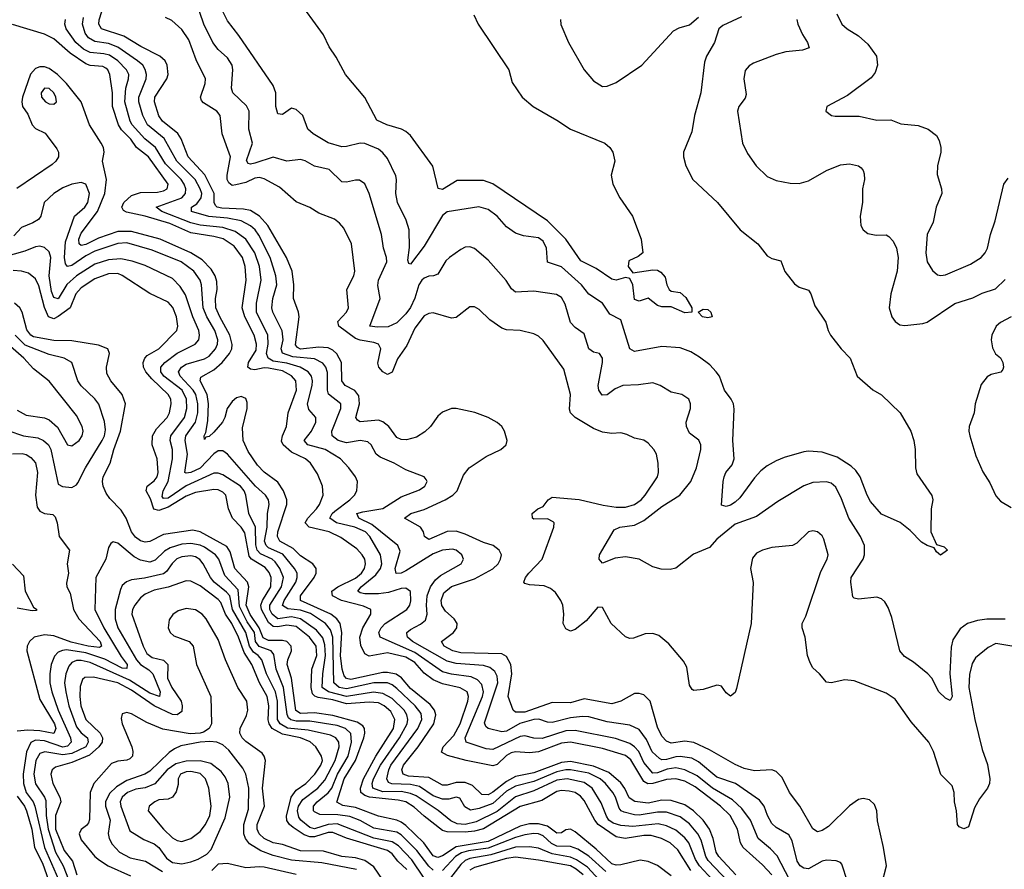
# Model space of a CAD drawing. Header units: inches. Extents: x 884549 to 1028252, y 526810 to 653624.
# Tile 514 of 656: x 951241 to 955547, y 600335 to 604049. Entities that reach past the tile are written whole.
import ezdxf

# ---------------------------------------------------------------- set-up
doc = ezdxf.new("R2010")
doc.units = ezdxf.units.IN
doc.header["$MEASUREMENT"] = 0
doc.layers.add('A9650', color=7, linetype='Continuous')

msp = doc.modelspace()

# ---------------------------------------------------------------- linework, layer by layer
at = {"layer": 'A9650', "color": 5}
for points, elevation in [([(953226.7, 604070), (953246.7, 604030), (953381, 603830), (953395.3, 603775.3), (953438, 603710), (953486.4, 603670), (953590.7, 603610.7), (953650, 603571.3), (953799.5, 603510), (953822.3, 603490), (953834.6, 603470), (953844, 603430), (953828, 603370), (953834.9, 603330), (953865.3, 603270), (953921.3, 603190), (953958.9, 603090), (953966, 603030), (953945.8, 603014.2), (953905.4, 602994.6), (953902.4, 602970), (953922.7, 602942.7), (954010, 602955.5), (954030, 602954), (954045.1, 602945.1), (954064.1, 602924.1), (954070.8, 602890), (954080.7, 602870), (954090, 602862), (954130, 602856.4), (954154.7, 602834.7), (954180.4, 602790), (954181, 602770), (954150, 602767.4), (954090, 602793.6), (954050, 602794.3), (954030, 602799.7), (953990, 602832), (953950, 602818), (953930, 602826.2), (953922.6, 602890), (953910, 602918), (953890, 602921.8), (953850, 602910.5), (953830, 602914.1), (953761.6, 602961.6), (953694.6, 602994.6), (953630.2, 603090.2), (953550, 603169.2), (953310, 603332.1), (953270, 603346.3), (953154.4, 603345.6), (953090, 603307.2), (953071.1, 603311.1), (953048.5, 603408.5), (952950, 603543), (952930, 603561), (952910.7, 603570.7), (952846.6, 603590), (952803.6, 603610), (952750, 603709.3), (952666, 603810), (952624.8, 603884.8), (952594, 603930), (952570, 603982.7), (952449.6, 604150)], 2120), ([(955010, 600266), (955031.6, 600350), (955019.3, 600430), (954992.8, 600547.2), (954989.8, 600590), (954978.7, 600618.7), (954958, 600638), (954930, 600644.8), (954910, 600640.5), (954870, 600612), (954777.6, 600522.4), (954750, 600504.1), (954730, 600498.7), (954710, 600511.3), (954652.7, 600610), (954606.9, 600670), (954575.9, 600735.9), (954550, 600762.5), (954530, 600769.8), (954455, 600765), (954410, 600776), (954370, 600792.8), (954257.6, 600857.6), (954190, 600889.3), (954150, 600894.2), (954090, 600886.1), (954070, 600895.3), (954050, 600917.3), (954030, 600955.8), (953997.8, 601070), (953970, 601097), (953950, 601103.7), (953930, 601102.9), (953870, 601069.9), (953830, 601058.5), (953710, 601079.9), (953650, 601062.9), (953570, 601064.6), (953450, 601022.1), (953410, 601021.9), (953399.5, 601030), (953378.1, 601090), (953393.8, 601190), (953388.7, 601230), (953370, 601265), (953350, 601276.4), (953170, 601281.4), (953134.8, 601290), (953097.4, 601310), (953085.7, 601330), (953139, 601370), (953152.8, 601390), (953153.7, 601410), (953141.2, 601430), (953102.9, 601462.9), (953087.4, 601487.4), (953084.2, 601510), (953096.2, 601543.8), (953130, 601571.4), (953230, 601605.1), (953310, 601648), (953333.1, 601670), (953344.6, 601690), (953347.7, 601710), (953338.2, 601730), (953311.8, 601750), (953270, 601763), (953190, 601800.2), (953150, 601813.1), (953110, 601811.4), (953030, 601776.1), (953011.6, 601790), (953007.7, 601810), (952993.6, 601830), (952924.5, 601870), (952951.1, 601890), (953010, 601907.7), (953102.3, 601950), (953134.8, 601970), (953153.8, 601990), (953182.3, 602057.7), (953206.4, 602090), (953280.5, 602139.5), (953345.6, 602170), (953368.2, 602190), (953372.4, 602210), (953361.5, 602250), (953349.7, 602270), (953330, 602288.5), (953290, 602309.8), (953232.1, 602332.1), (953150, 602349.8), (953130, 602348.7), (953090, 602333.7), (953070, 602316.3), (953037.6, 602270), (953012.9, 602247.1), (952976.3, 602223.7), (952933, 602213), (952910, 602213.4), (952890, 602222.8), (952854.9, 602270), (952830, 602291.7), (952810, 602298.3), (952730.5, 602290.5), (952718.6, 602298.6), (952711.9, 602310), (952726.9, 602370), (952725.1, 602405.1), (952707.5, 602427.5), (952664.3, 602450), (952650.7, 602470), (952648.8, 602550), (952627.9, 602587.9), (952610, 602604.8), (952590, 602614.3), (952550, 602618), (952470, 602609.3), (952456, 602616), (952448, 602628), (952462.8, 602750), (952461.1, 602770), (952438.6, 602830), (952440.7, 602890), (952433, 602950), (952407.4, 603010), (952326.2, 603150), (952290.6, 603190.6), (952250, 603214.9), (952220.7, 603220.7), (952125.9, 603225.9), (952105.2, 603230), (952097.1, 603237.1), (952091.4, 603250), (952092, 603290), (952051.5, 603371.5), (951978.2, 603450), (951947.7, 603527.7), (951932.4, 603552.4), (951865.5, 603605.5), (951850, 603628.4), (951831.3, 603690), (951832.8, 603710), (951884.4, 603790), (951890.9, 603809.1), (951886.7, 603850), (951876.9, 603870), (951854.5, 603890), (951771.4, 603931.4), (951697.2, 603977.2), (951599.2, 604010), (951587.6, 604030), (951588.7, 604048.7), (951614, 604126)], 2220), ([(955551, 601429), (955470, 601428.5), (955430, 601422.6), (955386, 601410), (955353.9, 601386.1), (955322.3, 601337.7), (955314.1, 601305.9), (955309.4, 601189.4), (955319.5, 601090), (955310, 601072.3), (955290, 601082.9), (955260.7, 601110), (955229.8, 601169.8), (955212, 601190), (955150, 601240.9), (955110, 601265.1), (955090, 601289.4), (955055.3, 601435.3), (955039.5, 601479.5), (955024.4, 601504.4), (955010, 601517.4), (954990, 601524.6), (954910, 601515.4), (954890, 601519.5), (954885.2, 601525.2), (954875.4, 601590), (954877.7, 601610), (954929.2, 601690), (954935.9, 601710), (954935.6, 601750), (954918.4, 601790), (954866.6, 601870), (954834.8, 601954.8), (954810, 602005.6), (954790, 602022.6), (954768.9, 602028.9), (954710, 602026.2), (954670, 602010.7), (954556.7, 601943.3), (954462.9, 601877.1), (954370, 601843.2), (954290, 601778), (954257.8, 601742.2), (954187.7, 601712.3), (954110, 601651.9), (954085.2, 601645.2), (954047.1, 601647.1), (954010, 601656.9), (953950, 601691), (953890, 601701), (953845.3, 601694.7), (953790, 601673.6), (953775.1, 601690), (953776.9, 601710), (953841, 601819), (953865.2, 601830), (953930, 601839.9), (953970, 601860.3), (954050, 601920.9), (954128.3, 601970), (954176.7, 602030), (954201.3, 602090), (954220.3, 602170), (954219.2, 602190), (954210.8, 602210.8), (954170, 602241.3), (954156.8, 602270), (954155.8, 602290), (954174.3, 602350), (954174.5, 602370), (954166.9, 602390), (954137, 602410), (954090, 602420.9), (954042.4, 602450), (954010, 602461.1), (953947.8, 602452.2), (953879.1, 602450), (953844.6, 602435.4), (953810, 602409.8), (953788.3, 602408.3), (953773.3, 602430), (953770.6, 602450.6), (953790.4, 602550), (953789.8, 602570), (953776.2, 602590), (953750, 602595.8), (953730, 602609.7), (953710, 602675.4), (953670, 602704.1), (953650, 602726), (953626.2, 602806.2), (953610, 602835.1), (953588.4, 602848.4), (953490, 602862.4), (953410, 602858.2), (953392, 602872), (953368.4, 602908.4), (953290, 602997.2), (953230, 603048.6), (953210, 603056.1), (953190, 603054), (953170, 603045.1), (953121.1, 603010), (953105.5, 602994.5), (953070, 602936.8), (953050.8, 602929.2), (953030, 602927.8), (953010, 602919.9), (952999.8, 602910), (952986.7, 602890), (952968.7, 602831.3), (952950, 602791.5), (952930, 602763.4), (952890, 602724.4), (952853, 602707), (952805.6, 602705.6), (952772.7, 602710), (952817.8, 602830), (952807, 602887), (952809.9, 602910), (952846.7, 602990), (952845.8, 603010), (952831.7, 603050), (952824.2, 603110), (952769.8, 603290), (952751.2, 603331.2), (952727.6, 603347.6), (952710, 603347.9), (952670, 603338.5), (952650, 603340.3), (952594.5, 603394.5), (952530, 603408.4), (952490, 603432.5), (952470, 603437.3), (952410, 603431.2), (952350, 603448.8), (952270, 603422), (952250, 603416.9), (952240.1, 603420.1), (952233.3, 603433.3), (952259, 603510), (952243.9, 603570), (952244.3, 603650), (952233.1, 603673.1), (952173.8, 603730), (952168.3, 603750), (952173.6, 603830), (952169.8, 603850), (952150, 603882.3), (952110, 603918.7), (952086.1, 603950), (952047.1, 604030), (952012.1, 604132.1)], 2160), ([(954398.4, 604061.6), (954316.4, 604023.6), (954299.3, 604010), (954279.7, 603950), (954244.5, 603890), (954235.8, 603864.2), (954219.3, 603730), (954191.6, 603630), (954180.9, 603559.1), (954144.5, 603470), (954143.5, 603450), (954154.3, 603410), (954184.2, 603350), (954293.4, 603250), (954391.3, 603130), (954468.6, 603068.6), (954510, 603016.5), (954530, 603004.9), (954570, 602994.8), (954587.6, 602947.6), (954630, 602893.7), (954650, 602879.5), (954690, 602867.3), (954701.6, 602850), (954718.8, 602798.8), (954766.4, 602726.4), (954776, 602690), (954787.3, 602670), (954834, 602610), (954872.7, 602570), (954902.8, 602490), (954971.6, 602431.6), (955010, 602408.7), (955090.9, 602330.9), (955137.7, 602250), (955151.6, 602210), (955156.9, 602170), (955158, 602090), (955164, 602064), (955230.6, 601969.4), (955234, 601950), (955226.8, 601910), (955225.7, 601810), (955250, 601754.8), (955284.5, 601744.5), (955298.8, 601730), (955268.3, 601708.3), (955250, 601722.7), (955239.7, 601739.7), (955209.8, 601749.8), (955184.9, 601764.9), (955135.5, 601815.5), (955091.4, 601851.4), (955010, 601887.3), (954962.2, 601942.2), (954947, 601970), (954916.7, 602050), (954898.2, 602078.2), (954877.8, 602097.8), (954816.2, 602136.2), (954750, 602158.1), (954690, 602162.7), (954670, 602160.2), (954584.7, 602135.3), (954550, 602120.4), (954510, 602098.7), (954482.5, 602077.5), (954454, 602046), (954390, 601959), (954370, 601940.2), (954350, 601926.9), (954330, 601920.8), (954310, 601927), (954317.4, 602030), (954322.6, 602050), (954329.9, 602070), (954356.3, 602103.7), (954365.4, 602130), (954360.2, 602210), (954366.1, 602346.1), (954362.2, 602370), (954352.8, 602390), (954323.7, 602430), (954301.2, 602490), (954287.1, 602510), (954259.7, 602539.7), (954214.5, 602574.5), (954176.6, 602596.6), (954130, 602614.1), (954050, 602620.2), (953930, 602598.8), (953910, 602609.7), (953870, 602736.9), (953822.2, 602762.2), (953789.9, 602809.9), (953730, 602849.8), (953698.4, 602890), (953610, 602969.2), (953550, 602989.8), (953545.7, 603050), (953530, 603081.4), (953510, 603095.7), (953444.6, 603104.6), (953410, 603116), (953370, 603143.5), (953329.9, 603189.9), (953290, 603219.8), (953248.7, 603231.3), (953110, 603209.8), (953090, 603193.1), (953010, 603059.3), (952950, 602981.1), (952943.3, 602983.3), (952938.3, 602998.3), (952946.2, 603053.8), (952944, 603130), (952932.1, 603172.1), (952894, 603250), (952885.8, 603290), (952889.4, 603350), (952885.9, 603365.9), (952850, 603442), (952830, 603467.2), (952810, 603483.2), (952750, 603507.7), (952730, 603509.3), (952670, 603494.3), (952650, 603494), (952590, 603510.6), (952524.7, 603550), (952502, 603570), (952478.9, 603630), (952450, 603657), (952430, 603662.2), (952390, 603634.5), (952370, 603638), (952361.1, 603670), (952361.6, 603730), (952350, 603761.5), (952200.2, 603980.2), (952150, 604044.5), (952130, 604085.6)], 2140), ([(953606.5, 604050), (953608.1, 604028.1), (953641.5, 603950), (953709.2, 603830), (953750, 603782.2), (953790, 603757.6), (953810, 603758), (953850, 603774.3), (953962.4, 603850), (954100, 604000), (954125.7, 604014.3), (954170, 604027.2), (954210, 604059.7)], 2140), ([(954815.1, 604075.1), (954836.3, 604030), (954859.1, 604010), (954910, 603979.1), (954950, 603942.8), (954988.5, 603890), (954993, 603850), (954982.3, 603817.7), (954965.4, 603794.6), (954861.6, 603718.4), (954771.3, 603670), (954766, 603650), (954790.6, 603630.6), (954807, 603627), (954912.5, 603627.5), (954990, 603610.2), (955050, 603611.2), (955094.2, 603594.2), (955170, 603586.5), (955214, 603570), (955250, 603542.6), (955261.4, 603521.4), (955269.4, 603490), (955269.5, 603470), (955254.7, 603410), (955253, 603373), (955272.4, 603310), (955274.3, 603290), (955248.6, 603230), (955236.1, 603163.9), (955210.1, 603109.9), (955203.8, 603030), (955210.2, 602990), (955233.1, 602953.1), (955254.4, 602934.4), (955270, 602930.2), (955290, 602933.4), (955399.8, 602980.2), (955446.2, 603010), (955462.9, 603030), (955472.9, 603050), (955486.4, 603110), (955506.3, 603170), (955544.9, 603330), (955563.3, 603356.7)], 2180), ([(954529.9, 600310), (954490, 600354.4), (954404.7, 600430), (954392.7, 600450), (954379.9, 600510), (954347.7, 600570), (954306, 600610), (954195.7, 600695.7), (954150, 600719.4), (954110, 600729.5), (954070, 600727.3), (954010, 600710.3), (953988.6, 600708.6), (953970, 600717.9), (953913.1, 600813.1), (953890, 600831.5), (953790, 600862.5), (953650, 600890.4), (953610, 600885.6), (953510, 600848), (953470, 600843.9), (953410, 600848.6), (953390, 600844.4), (953370, 600831.9), (953330, 600792.5), (953310, 600786.5), (953194, 600810), (953112.5, 600832.5), (953086.6, 600846.6), (953093.3, 600870), (953139.8, 600920.2), (953167.4, 600970), (953200.5, 601070), (953204.3, 601090), (953197.8, 601110), (953168.1, 601128.1), (953090, 601145.3), (953050, 601162.7), (953010, 601192.6), (952970, 601238.4), (952930, 601261.8), (952850, 601281.6), (952770, 601266.4), (952750, 601276.5), (952733.4, 601313.4), (952729.5, 601350), (952741.8, 601390), (952776.6, 601450), (952777, 601470), (952744.5, 601484.5), (952648.7, 601510), (952609, 601530), (952606.2, 601550), (952632.5, 601570), (952710, 601607.1), (952736.3, 601630), (952749.1, 601650), (952753.5, 601670), (952750.7, 601690), (952739.5, 601710), (952715.9, 601735.9), (952645.1, 601785.1), (952594.6, 601810), (952507, 601830), (952489.4, 601849.4), (952500.8, 601870), (952539.7, 601910), (952552.9, 601930), (952568.3, 601970), (952566, 602010), (952543.4, 602063.4), (952513.7, 602110), (952490.6, 602130), (952430, 602158.8), (952394.1, 602190), (952386.3, 602206.3), (952389.9, 602230), (952408.5, 602270), (952416, 602330), (952451.3, 602430), (952448.7, 602470), (952430, 602492.6), (952390, 602514.6), (952330, 602526.2), (952310, 602526.6), (952270, 602517.9), (952250, 602520.6), (952239.5, 602530), (952242.1, 602550), (952275.2, 602604.8), (952277.1, 602630), (952266, 602670), (952225.7, 602750), (952214.7, 602790), (952232.2, 602910), (952227.9, 602970), (952215.4, 603010), (952179.8, 603059.8), (952130.7, 603090.7), (952090, 603101.9), (951990, 603117.3), (951897.5, 603157.5), (951790, 603190.2), (951708.2, 603208.2), (951695.7, 603215.7), (951688.7, 603230), (951697.2, 603250), (951730, 603280.9), (951770, 603293.5), (951844.2, 603295.8), (951870, 603301.7), (951886, 603310), (951890.8, 603330), (951804.3, 603450), (951752.9, 603490), (951726.8, 603526.8), (951687, 603567), (951673, 603590), (951647.5, 603670), (951646.7, 603730), (951635.4, 603810), (951626.5, 603830), (951617.7, 603837.7), (951605.1, 603845.1), (951550, 603848.8), (951530, 603856), (951462.3, 603902.3), (951390, 603965.6), (951350, 603985.6), (951210, 604028.7)], 2280), ([(954607.2, 600290), (954553.4, 600393.4), (954524.8, 600424.8), (954469.9, 600469.9), (954436.7, 600550), (954399.8, 600599.8), (954358.2, 600638.2), (954271.6, 600690), (954203.7, 600743.7), (954150, 600770.2), (954110, 600778.8), (954072, 600772), (954030, 600756), (954010, 600755.4), (953970, 600802.2), (953948.3, 600850), (953930.5, 600870.5), (953910, 600884.8), (953846.4, 600906.4), (953670, 600941), (953630, 600940.1), (953526, 600906), (953490, 600907.4), (953450, 600918.8), (953430, 600915.6), (953310, 600858.4), (953281.3, 600861.3), (953193.8, 600890), (953189.9, 600910), (953265.2, 601090), (953269.6, 601110), (953262.6, 601142.6), (953243.7, 601163.7), (953216.1, 601176.1), (953130, 601187.7), (953090, 601198), (952970, 601283.2), (952817.3, 601350), (952812.5, 601370), (952822.4, 601390), (952839.5, 601410), (952935, 601470), (952947, 601490), (952951.4, 601508.6), (952949.9, 601549.9), (952930, 601564.3), (952910, 601562.5), (952854.5, 601545.5), (952810, 601539.3), (952750, 601538.6), (952730, 601542.7), (952719.9, 601550), (952734.3, 601570), (952798.4, 601621.6), (952818.7, 601650), (952824.7, 601670), (952819.6, 601710), (952772.6, 601790), (952754.2, 601810), (952707.5, 601830), (952627.3, 601850), (952597.1, 601870), (952607.1, 601890), (952618.9, 601901.1), (952685.7, 601950), (952705.5, 601970), (952715.3, 601990), (952718.2, 602030), (952709.8, 602050), (952681.2, 602090), (952643.7, 602130), (952577.5, 602170), (952500.9, 602190), (952484.7, 602210), (952517.2, 602250), (952536.9, 602290), (952536, 602310), (952505.2, 602345.2), (952499.9, 602370), (952520.8, 602450), (952522.4, 602470), (952517.5, 602490), (952502.5, 602510), (952467.5, 602530), (952410, 602547.9), (952350, 602556), (952328.4, 602570), (952321.3, 602590), (952327.5, 602630), (952325.8, 602670), (952277.2, 602770), (952276.8, 602810), (952297.8, 602910), (952290.5, 602970), (952269.3, 603030), (952230.4, 603090.4), (952183.6, 603123.6), (952130, 603140.2), (952030, 603151.1), (951990, 603161.1), (951862.3, 603210), (951838.7, 603230), (951950, 603270.5), (951966.4, 603290), (951967.3, 603310), (951960.4, 603330), (951947.1, 603350), (951879.7, 603419.7), (951834.9, 603490), (951788.5, 603528.5), (951732.6, 603590), (951724.9, 603604.9), (951701.8, 603690), (951705.9, 603750), (951717.5, 603790), (951718.3, 603810), (951708.6, 603830), (951670.1, 603870.1), (951633.5, 603893.5), (951610, 603900.5), (951550, 603906.2), (951520.7, 603920.7), (951487.5, 603950), (951445.3, 604010), (951438.7, 604030), (951441.9, 604050)], 2260), ([(954861.8, 600281.8), (954836.7, 600356.7), (954830, 600364.4), (954811.4, 600371.4), (954770, 600375), (954750, 600370.5), (954690, 600337.3), (954670, 600339.4), (954653.8, 600350), (954640.9, 600370), (954618.7, 600458.7), (954605.3, 600485.3), (954550, 600517.8), (954530, 600535.6), (954511.4, 600570), (954497.5, 600610), (954476.9, 600636.9), (954371.2, 600710), (954290, 600737.3), (954210, 600804.9), (954180.4, 600820.4), (954130, 600828.4), (954110, 600826.8), (954070, 600814.1), (954050, 600812.7), (954038.7, 600818.7), (954007.6, 600847.6), (953981.6, 600901.6), (953950, 600946), (953910, 600964.5), (953810, 600979.9), (953730, 601000.8), (953702.5, 601002.5), (953650, 600997.3), (953570, 600977.1), (953550, 600978.6), (953511.1, 600991.1), (953489.1, 600989.1), (953428.5, 600971.5), (953370, 600938.2), (953350, 600936.4), (953289.8, 600950), (953279.5, 600959.5), (953274.6, 600974.6), (953332, 601150), (953330, 601179.7), (953319.5, 601199.5), (953297, 601217), (953270, 601225.6), (953150, 601235), (953110, 601244.7), (952958.9, 601330), (952937.3, 601350), (952934.7, 601365.3), (952934.1, 601370), (952950, 601383.1), (952994, 601406), (953015.7, 601424.3), (953023.3, 601450), (953019.9, 601490), (953023.1, 601530), (953038.3, 601570), (953060.2, 601599.8), (953081.4, 601618.6), (953171.8, 601670), (953181.8, 601690), (953174.6, 601710), (953150, 601729.8), (953134.2, 601734.2), (953090, 601730.3), (953050, 601714.6), (952930, 601639.4), (952910, 601629.6), (952887.3, 601627.3), (952882.7, 601650), (952905.5, 601725.5), (952895.3, 601750), (952781.5, 601841.5), (952724.3, 601870), (952715.9, 601890), (952741.8, 601898.2), (952830, 601912.3), (952910, 601963.3), (952990, 601993.6), (953013.3, 602010), (953023.5, 602030), (953019, 602039), (953010, 602051.1), (952930, 602080.8), (952878.7, 602110), (952817.2, 602137.2), (952799.9, 602150), (952778.8, 602190), (952763.5, 602203.5), (952730, 602208.9), (952670, 602198.9), (952633.7, 602210), (952608.2, 602230), (952606.2, 602250), (952645.8, 602350), (952645.2, 602370), (952592.2, 602412.2), (952587.2, 602430), (952587.2, 602507.2), (952579.7, 602530), (952567.1, 602547.1), (952530, 602565.8), (952435.2, 602575.2), (952390.8, 602590.8), (952385.1, 602610), (952393, 602650), (952389.6, 602689.6), (952348.3, 602770), (952343.5, 602790), (952348.4, 602830), (952365.6, 602890), (952362.1, 602930), (952337.3, 603010), (952287.1, 603107.1), (952270.5, 603130.5), (952250, 603148.5), (952209.3, 603169.3), (952150, 603181), (952068.7, 603188.7), (951992.4, 603210), (951993.3, 603230), (952015.7, 603244.3), (952035, 603270), (952038.1, 603290), (952030.6, 603310), (952008, 603350), (951929, 603430), (951872.6, 603530), (951800.1, 603590), (951779.6, 603630), (951761.8, 603690), (951761.9, 603710), (951793.9, 603790), (951795.8, 603810), (951790.8, 603830.8), (951779.2, 603850), (951756.9, 603870), (951670, 603928.5), (951630, 603945), (951570, 603953.4), (951542.2, 603970), (951528, 603990), (951516.3, 604030), (951521, 604059)], 2240), ([(955606.1, 601306.1), (955510, 601321.3), (955476, 601304), (955420.5, 601259.5), (955405.8, 601234.2), (955394, 601186), (955392.2, 601130), (955417.8, 600990), (955450, 600858.3), (955473.1, 600793.1), (955484.3, 600730), (955482.8, 600710), (955473, 600690), (955437.7, 600642.3), (955416, 600604), (955390, 600520.7), (955370, 600511.5), (955350, 600520.5), (955342.7, 600530), (955337.9, 600590), (955328.9, 600630), (955327.9, 600670), (955319.6, 600699.6), (955269.5, 600749.5), (955237.4, 600850), (955217.5, 600890), (955139, 600979), (955070, 601079.2), (955030, 601104.5), (954890, 601158), (954850, 601163.7), (954790, 601149.4), (954770, 601153.2), (954739.3, 601190), (954710, 601216), (954697.3, 601237.3), (954686.3, 601270), (954676.8, 601350), (954663.5, 601390), (954663.5, 601410), (954678.7, 601441.3), (954744, 601636), (954772.4, 601690), (954776.8, 601710), (954758, 601778), (954750, 601793.3), (954730.7, 601810.7), (954710, 601814.2), (954690, 601809.7), (954639, 601761), (954620.7, 601750), (954530, 601741.2), (954490, 601729.8), (954463.7, 601716.3), (954445.4, 601694.6), (954437.1, 601650), (954448.7, 601588.7), (954440.1, 601410), (954375.2, 601124.8), (954370, 601107.8), (954350, 601091.5), (954330, 601106.3), (954310, 601135.6), (954298.7, 601138.7), (954290, 601139.8), (954230, 601121), (954190, 601116.8), (954181.5, 601121.5), (954170, 601139.5), (954159.1, 601219.1), (954144.2, 601244.2), (954080.6, 601320.6), (954036.7, 601356.7), (954010, 601365.7), (953976.2, 601363.8), (953925.3, 601345.3), (953910, 601343.9), (953890, 601351.3), (953828.4, 601410), (953790, 601479.5), (953770, 601480.4), (953719.2, 601420.8), (953670, 601382.7), (953650, 601375.4), (953630, 601385.5), (953618, 601410), (953620.9, 601450), (953616, 601490), (953608.2, 601510), (953584.2, 601544.2), (953562, 601562), (953534.2, 601574.2), (953470, 601578.9), (953450, 601584.7), (953446.4, 601590), (953453.3, 601610), (953468.2, 601630), (953525.9, 601690), (953577.4, 601830), (953578.7, 601850), (953574, 601854), (953550, 601866.6), (953490, 601865.1), (953484, 601870), (953482.7, 601890), (953506.9, 601910), (953530, 601921.5), (953551.8, 601950), (953570, 601961.4), (953688.4, 601951.6), (953793, 601927), (953850, 601918.5), (953890, 601917.8), (953930.2, 601929.8), (953958.5, 601950), (953976.3, 601970), (954029.7, 602050), (954034.2, 602070), (954033.5, 602110), (954025.4, 602150), (954014.5, 602170), (953990, 602197.4), (953970, 602211.1), (953930, 602219.3), (953896.1, 602236.1), (953870, 602242.3), (953830, 602240.3), (953790, 602246), (953750, 602262), (953670.8, 602310), (953650, 602329.8), (953645.8, 602345.8), (953650.6, 602410), (953621, 602521), (953530, 602647.3), (953510, 602665.7), (953490, 602676.4), (953430, 602690.9), (953370, 602693.8), (953350, 602700.7), (953297.5, 602737.5), (953250, 602782.6), (953230, 602794), (953210, 602794), (953150, 602747.8), (953130, 602744.6), (953050, 602766.9), (953030, 602765.2), (953010, 602754.1), (952970, 602700.2), (952934.6, 602625.4), (952893.9, 602566.1), (952870, 602508.2), (952850, 602498.6), (952830, 602509.9), (952811.8, 602530), (952808, 602548), (952820.2, 602610), (952809.9, 602629.9), (952790, 602637.9), (952730, 602647.6), (952710, 602656), (952637.6, 602710), (952632.5, 602730), (952669.9, 602770), (952679.5, 602790), (952671.7, 602870), (952702.9, 602930), (952706.2, 602950), (952692.5, 603070), (952658.3, 603138.3), (952640.2, 603160.2), (952617.5, 603177.5), (952550, 603202.9), (952510, 603228.6), (952450, 603252.8), (952377.3, 603317.3), (952310, 603353.4), (952290, 603358.9), (952270, 603356.1), (952230, 603337.7), (952186.8, 603326.8), (952170, 603324.9), (952155.8, 603335.8), (952148.1, 603350), (952148.2, 603370), (952163.1, 603450), (952126.7, 603550), (952117.4, 603630), (952103.7, 603650), (952045.5, 603685.5), (952036.4, 603696.4), (952032.7, 603710), (952051.9, 603770), (952053.3, 603790), (952013.2, 603873.2), (951981.2, 603961.2), (951950, 604006.4), (951906.4, 604046.4), (951879.3, 604059.3)], 2180), ([(954639.8, 604050), (954643.9, 604030), (954664, 603984), (954686.3, 603950), (954693.3, 603926.7), (954664.5, 603915.5), (954591.1, 603908.9), (954550, 603897.2), (954450, 603858.7), (954431.9, 603848.1), (954413.3, 603826.7), (954408, 603790), (954418, 603722), (954413.7, 603706.3), (954386.3, 603670), (954380.9, 603650), (954401.5, 603510), (954423.9, 603463.9), (954461.7, 603410), (954510, 603364), (954550, 603346.5), (954610, 603334.3), (954650, 603333.8), (954690, 603344.7), (954770, 603390.2), (954830, 603415.2), (954870, 603418.7), (954910, 603410.4), (954921.1, 603401.1), (954930.2, 603390.2), (954934.7, 603374.7), (954935.6, 603350), (954927.4, 603310), (954926.5, 603250), (954916.1, 603190), (954919.5, 603150), (954930, 603130.6), (954950, 603114.9), (954986.9, 603106.9), (955030, 603108.7), (955042, 603102), (955060.7, 603080.7), (955075.5, 603050), (955082.5, 603010), (955078.3, 602950), (955051.3, 602851.3), (955043.5, 602790), (955055.2, 602750), (955070, 602729), (955090, 602715.8), (955112.5, 602712.5), (955190, 602720.6), (955210, 602727.5), (955330, 602808.1), (955410, 602832.6), (955450, 602853.8), (955507.9, 602872.1), (955550, 602912.9)], 2160), ([(954373.5, 600310), (954298.3, 600390), (954287.1, 600410), (954274.2, 600470), (954257.1, 600510), (954230.3, 600550), (954187.9, 600590), (954150, 600617.2), (954090, 600635.8), (954050, 600636.7), (953990, 600623.9), (953930.7, 600630.7), (953907.2, 600647.2), (953888.2, 600688.2), (953870, 600712.7), (953817.9, 600757.9), (953750, 600786.1), (953650, 600805.5), (953610, 600802.3), (953490, 600755.9), (953410, 600741), (953370, 600718.9), (953310, 600671.2), (953290, 600660.3), (953262.3, 600662.3), (953221.6, 600701.6), (953190, 600714.2), (953150, 600714.7), (953110, 600702.6), (953090, 600702.7), (953030, 600736.3), (952941.9, 600741.9), (952917.7, 600750), (952911.9, 600770), (952919.1, 600790), (952983.2, 600870), (953052.6, 600970), (953061.8, 601010), (953055.7, 601030), (953035.6, 601055.6), (952950, 601124.8), (952911.7, 601171.7), (952887.1, 601187.1), (952850, 601195.5), (952830, 601195.3), (952690, 601164.9), (952670, 601168.6), (952660.5, 601180.5), (952651.5, 601210), (952644.6, 601270), (952650.6, 601370.6), (952643, 601410), (952628.9, 601430), (952602.3, 601450), (952469.9, 601510), (952469, 601530), (952528.7, 601610), (952538.4, 601630), (952538.5, 601650), (952522.8, 601670), (952470, 601705.4), (952437.8, 601737.8), (952379.3, 601770), (952369.2, 601789.2), (952370.7, 601810), (952408.9, 601930), (952408.9, 601950), (952395.5, 601990), (952370, 602026.7), (952310, 602070.4), (952281.5, 602101.5), (952240.8, 602160.8), (952218.4, 602210), (952215.4, 602264.6), (952236.2, 602350), (952236, 602376), (952230, 602392.6), (952210, 602401.2), (952190, 602395.6), (952170, 602379.9), (952148, 602350), (952137.9, 602310), (952127.7, 602290), (952090, 602245.2), (952070, 602226.3), (952055.4, 602224.6), (952050, 602213.2), (952047.6, 602230), (952055.8, 602244.2), (952064.5, 602295.5), (952066.7, 602370), (952060.8, 602410), (952030.9, 602470), (952033.1, 602486.9), (952090, 602518.1), (952126.3, 602550), (952159.4, 602590), (952168.9, 602610), (952170.5, 602629.5), (952160.1, 602670), (952116.2, 602750), (952099.7, 602790), (952097.6, 602830), (952104.4, 602870), (952103.9, 602903.9), (952095.9, 602930), (952078.7, 602958.7), (952039.5, 602999.5), (951989.3, 603030), (951856.3, 603090), (951730, 603123.9), (951670, 603123.1), (951586.6, 603093.4), (951530, 603066.5), (951510, 603062.6), (951501.1, 603070), (951500.4, 603090), (951510, 603116), (951581.5, 603210), (951613.6, 603290), (951621.2, 603350), (951603.6, 603430), (951610.4, 603470), (951607.5, 603490), (951597.4, 603510), (951546, 603590), (951510.2, 603690.2), (951446.2, 603770), (951406.7, 603810), (951370, 603836.2), (951350, 603842.8), (951330, 603842.5), (951310, 603835.3), (951288.6, 603811.4), (951253.6, 603710), (951250.1, 603690), (951254, 603670), (951276.4, 603636.4), (951296.4, 603590), (951310, 603574.1), (951352.5, 603552.5), (951362.2, 603542.2), (951404.4, 603484.4), (951411.4, 603470), (951410.8, 603450), (951399.1, 603430), (951383.7, 603416.3), (951228.7, 603311.3)], 2320), ([(954399.1, 600219.1), (954252.6, 600372.6), (954241.9, 600390), (954221.5, 600461.5), (954206.9, 600490), (954170, 600533), (954130, 600564), (954070, 600584.3), (954030, 600584.4), (953950, 600571.4), (953930, 600572.1), (953884.6, 600584.6), (953870.8, 600590.8), (953862.2, 600602.2), (953846.7, 600650), (953834.6, 600670), (953802.3, 600710), (953779.3, 600730), (953730, 600755), (953650, 600769.6), (953629.7, 600769.7), (953590, 600760.6), (953490, 600718.9), (953410, 600697.8), (953370, 600676), (953310, 600621.8), (953250, 600599.9), (953212.6, 600592.6), (953187.8, 600607.8), (953166.3, 600646.3), (953150, 600650.4), (953118.3, 600641.7), (953090, 600641.1), (953050, 600656.2), (952990, 600696.8), (952950, 600705), (952869, 600709), (952854.2, 600714.2), (952846.9, 600730), (952855.1, 600770), (952864.3, 600790), (952982.3, 600950), (953000.2, 600990), (952996.4, 601016.4), (952970.3, 601050), (952890, 601124.7), (952870, 601141.2), (952850, 601149.9), (952790, 601150), (952670, 601123.3), (952638.8, 601130), (952615.2, 601150), (952610.6, 601350), (952601.2, 601381.2), (952578.6, 601410), (952513.6, 601453.6), (952470, 601468.1), (952413.7, 601473.7), (952390, 601488.2), (952398.2, 601510), (952448.5, 601590), (952455.3, 601610), (952454.5, 601630), (952443.4, 601650), (952392.5, 601712.5), (952330, 601740.3), (952318.9, 601750), (952312.6, 601770), (952323.7, 601830), (952324.8, 601890), (952331.7, 601930), (952329.4, 601950), (952316.9, 601970), (952273.1, 602010), (952150, 602149.2), (952130, 602164.1), (952110, 602164.7), (952090, 602151.8), (952030, 602089.1), (951990, 602069.4), (951970, 602066.3), (951963.4, 602070), (951975.2, 602150), (951965.7, 602210), (951967.7, 602230), (952010.5, 602290), (952020.5, 602330), (952020.7, 602370), (952011.6, 602410), (952000.1, 602430), (951942.6, 602490), (951935.6, 602510), (951948.4, 602530), (951970, 602543.8), (952050, 602566.1), (952070, 602578.4), (952097.4, 602610), (952106.2, 602630), (952108.2, 602650), (952095.2, 602690), (952059.4, 602750), (952044.4, 602790), (952035.8, 602890), (952029.9, 602910), (952002.5, 602950), (951947.8, 602990), (951820.9, 603040.9), (951710, 603073.3), (951670, 603070.8), (951570, 603036.6), (951530, 603017.4), (951470, 602975), (951449.9, 602969.9), (951442.1, 602982.1), (951437, 603010), (951441.9, 603078.1), (951481.2, 603190), (951526.5, 603230), (951539.7, 603250), (951546.8, 603290), (951530, 603329.8), (951510, 603337.7), (951470, 603330.6), (951430, 603313.7), (951391.3, 603288.7), (951348.4, 603250), (951333.7, 603190), (951323.6, 603176.4), (951299.1, 603160.9), (951250, 603141.1), (951215.9, 603104.1)], 2340), ([(954347.3, 600207.3), (954213.8, 600350), (954196.9, 600376.9), (954167.3, 600450), (954150, 600472.8), (954110, 600505.6), (954070, 600524.7), (954033.1, 600533.1), (953922.2, 600522.2), (953870, 600526.8), (953836.7, 600536.7), (953818.2, 600550), (953806.9, 600566.9), (953784.7, 600624.7), (953744.6, 600690), (953710, 600714.7), (953634.7, 600730), (953590, 600723.9), (953490, 600678.4), (953410, 600651.2), (953330, 600586.8), (953237.5, 600542.5), (953190, 600530.4), (953153.8, 600533.8), (953126.1, 600546.1), (953071.5, 600591.5), (952975.2, 600655.2), (952950, 600666.8), (952910, 600674.4), (952830, 600672.9), (952784.9, 600690), (952782.9, 600710), (952789.1, 600730), (952819.1, 600790), (952902.9, 600910), (952935.7, 600970), (952938.9, 600990), (952934.7, 601010), (952922.7, 601030), (952870, 601080.7), (952830, 601103.3), (952789.2, 601109.2), (952670, 601090.9), (952592.1, 601110), (952564.1, 601130), (952566.3, 601190), (952578.8, 601270), (952575.7, 601315.7), (952567, 601347), (952539.8, 601379.8), (952470, 601429.7), (952430, 601437.9), (952370, 601429.2), (952344.8, 601450), (952335.6, 601470), (952334.7, 601490), (952386.5, 601570), (952394.6, 601610), (952378.7, 601650), (952358.6, 601678.6), (952345.7, 601690), (952294.4, 601714.4), (952280.1, 601730), (952273.5, 601753.5), (952273.1, 601830), (952242.8, 601890), (952229.9, 601970), (952222.4, 601990), (952207.1, 602010), (952130, 602059.9), (952110, 602066.7), (952090, 602066.3), (951968.7, 602011.3), (951890, 601957), (951870, 601956.4), (951865, 601965), (951868.5, 601990), (951890.2, 602029.8), (951909.3, 602130), (951910.3, 602170), (951899.5, 602210), (951901.7, 602230), (951961.7, 602310), (951972.9, 602350), (951970.9, 602390), (951952.3, 602430), (951871.6, 602490), (951859.2, 602510), (951857.9, 602530), (951875.5, 602550), (951930, 602591.6), (952009.1, 602630), (952024.5, 602650), (952028, 602670), (952024.5, 602690), (951998.2, 602750), (951966, 602846), (951942.9, 602882.9), (951910, 602918.4), (951790, 602974.6), (951733.9, 602993.9), (951683.4, 603003.4), (951630, 602999), (951570, 602980.4), (951490, 602929.9), (951448, 602892), (951410, 602828.4), (951390, 602834.5), (951381.1, 602861.1), (951371, 602929), (951377.1, 603010), (951370, 603034.6), (951350, 603053.9), (951330, 603058.6), (951310, 603056.1), (951263.5, 603036.5), (951170, 603011.6)], 2360), ([(954176.8, 600330), (954119.6, 600419.6), (954085.4, 600450), (954048.3, 600470), (954002.9, 600482.9), (953970, 600483.1), (953889.1, 600469.1), (953850, 600475.9), (953771, 600531), (953755.7, 600550), (953710, 600635), (953694.4, 600654.4), (953670, 600669.9), (953643.8, 600676.2), (953610, 600678.5), (953590, 600674.1), (953524.6, 600635.4), (953430, 600609), (953270, 600511.9), (953230, 600500.8), (953190, 600497), (953110, 600498.7), (953090, 600504.2), (953010, 600566.9), (952967, 600607), (952930, 600629.2), (952897, 600637), (952770.7, 600650.7), (952750, 600657.8), (952733.8, 600670), (952731.4, 600690), (952745.4, 600730), (952798.3, 600830), (952876.2, 600950), (952881.5, 600990), (952864.5, 601024.5), (952835.4, 601050), (952810, 601061.8), (952770, 601065.4), (952670, 601058.1), (952610, 601075.4), (952546.2, 601086.2), (952531.4, 601091.4), (952521.9, 601101.9), (952515.3, 601130), (952519.3, 601210), (952540.6, 601270), (952537.6, 601310), (952508.8, 601350), (952450, 601396.4), (952410, 601402.5), (952370, 601394.7), (952350, 601396.8), (952330, 601413.9), (952298.7, 601470), (952295.9, 601490), (952302.6, 601510), (952339.7, 601570), (952341.2, 601610), (952332.3, 601632.3), (952314.7, 601654.7), (952255.3, 601690), (952244.4, 601704.4), (952226.4, 601806.4), (952210.5, 601830.5), (952172, 601870), (952155.2, 601910), (952143, 601970), (952130, 601983.8), (952110, 601993.6), (952090, 601995.7), (952010, 601981.6), (951970, 601965.7), (951890, 601918.2), (951850, 601903.4), (951828.6, 601908.6), (951814.1, 601954.1), (951794.8, 601990), (951798.3, 602010), (951830, 602032.4), (951842.3, 602050), (951846.7, 602070), (951842, 602130), (951821, 602190), (951822.1, 602230), (951839.1, 602260.9), (951886, 602310), (951896, 602330), (951904.4, 602370), (951901.7, 602390), (951890.4, 602410), (951819.1, 602479.1), (951793.3, 602510), (951782.7, 602530), (951780.8, 602550), (951788.5, 602570), (951798.9, 602581.1), (951850, 602610.1), (951929.2, 602690), (951933.6, 602710), (951926.4, 602750), (951911.1, 602791.1), (951890, 602814.2), (951810, 602851.5), (951690, 602931.5), (951670, 602939), (951630, 602938.7), (951570, 602916.1), (951510, 602877.3), (951487.6, 602850), (951462.6, 602790), (951410, 602751), (951390, 602741.6), (951367.5, 602750), (951350.5, 602790.5), (951325.6, 602885.6), (951310, 602916.5), (951280.4, 602940.4), (951249.9, 602949.9), (951212.3, 602952.3)], 2380), ([(954090, 600306.7), (954031.1, 600351.1), (953990, 600368.5), (953953.9, 600373.9), (953870, 600354), (953850, 600352.6), (953830, 600358.1), (953762.3, 600422.3), (953670, 600499.2), (953650, 600509.9), (953630, 600506.7), (953610, 600493.7), (953590, 600492.3), (953550, 600523.9), (953510, 600533.7), (953470, 600532.8), (953430, 600523.2), (953290, 600456.2), (953150, 600433.6), (953090, 600393.4), (953070, 600385.7), (953050, 600393.3), (953008.7, 600450), (952930, 600526.4), (952910, 600540.6), (952890, 600549), (952810, 600566.7), (952710, 600604.6), (952653.9, 600613.9), (952628.4, 600628.4), (952660, 600730), (952710.2, 600809.8), (952746, 600910), (952750.9, 600930), (952749.6, 600949.6), (952742.2, 600962.2), (952717.7, 600977.7), (952610, 601007.5), (952530, 601018.2), (952470, 601015.9), (952448.5, 601028.5), (952430.6, 601170), (952411.3, 601230), (952414.1, 601250), (952429.9, 601290), (952429.2, 601310), (952410, 601330.4), (952390, 601335), (952330, 601334.6), (952306.3, 601346.3), (952288.2, 601390), (952248.8, 601448.8), (952232.2, 601490), (952243.4, 601570), (952237.1, 601590), (952181.8, 601650), (952162, 601722), (952146.7, 601746.7), (952030, 601809.9), (951997.9, 601817.9), (951870, 601798.7), (951810, 601768.5), (951790, 601765.1), (951770, 601770.7), (951747.1, 601787.1), (951729.7, 601809.7), (951707.2, 601870), (951685.5, 601905.5), (951635.2, 601955.2), (951619.2, 601979.2), (951606.9, 602010), (951603.5, 602030), (951606.2, 602050), (951636.9, 602110), (951653.3, 602170), (951682.6, 602250), (951704.6, 602370), (951689.3, 602410), (951639.3, 602470), (951622.8, 602502.8), (951621.2, 602530), (951634.7, 602590), (951626.6, 602610), (951586.3, 602626.3), (951470, 602644.8), (951390, 602646.8), (951302.3, 602662.3), (951289.5, 602670), (951273.2, 602693.2), (951252.2, 602770), (951242.3, 602790), (951219.2, 602810)], 2420), ([(955577, 602750), (955530, 602725), (955511.2, 602710), (955492.6, 602670), (955489.4, 602649.4), (955494.8, 602614.8), (955508.9, 602588.9), (955530, 602570.4), (955540.3, 602550), (955543.8, 602530), (955540.5, 602519.5), (955531.9, 602508.1), (955490, 602498.3), (955472.6, 602487.4), (955445.8, 602454.2), (955420.2, 602370), (955415.4, 602330), (955393.6, 602270), (955391.6, 602250), (955396.6, 602230), (955423, 602143), (955452.5, 602072.5), (955484, 602024), (955510, 601967.2), (955530, 601944.2), (955577.2, 601917.2)], 2160), ([(951190, 602253), (951257.4, 602230), (951320.8, 602220.8), (951345.6, 602210), (951366.8, 602190), (951377.5, 602170), (951410, 602018.4), (951428.5, 602008.5), (951470, 602004.6), (951490, 602015.3), (951495.8, 602024.2), (951529.3, 602090), (951602.6, 602210), (951612, 602230), (951616.7, 602256.7), (951611.8, 602291.8), (951588.2, 602368.2), (951570, 602392.2), (951510, 602449), (951495.2, 602470), (951468.8, 602550), (951435.8, 602570), (951370, 602585.8), (951265.6, 602625.6), (951221.6, 602670)], 2440), ([(951230, 602342.7), (951270, 602320.4), (951350, 602308.2), (951370, 602299.8), (951407.4, 602267.4), (951450, 602190.2), (951470, 602185.4), (951501.3, 602210), (951514.5, 602230), (951518.5, 602250), (951514.4, 602270), (951490, 602318.9), (951370, 602469), (951302.3, 602522.3), (951258.9, 602570), (951189, 602630)], 2460), ([(951209.5, 602150.5), (951252.6, 602152.6), (951270, 602147.9), (951290, 602135.4), (951310, 602111.9), (951318.6, 602070), (951310.4, 601970), (951318.1, 601918.1), (951330, 601900.1), (951350, 601891), (951385.7, 601885.7), (951396.1, 601876.1), (951405.7, 601850), (951413.6, 601790), (951458.6, 601730), (951449.1, 601670), (951454.5, 601630), (951446.2, 601586.2), (951448.2, 601570), (951462.4, 601542.4), (951477.1, 601470), (951500.3, 601430), (951592.7, 601330), (951599.2, 601310), (951590, 601304.9), (951541.2, 601310), (951467, 601327), (951390, 601354.7), (951350, 601360.2), (951304.7, 601350), (951284, 601330), (951274.3, 601310), (951272.1, 601290), (951330, 601077.5), (951394.1, 600970), (951400.1, 600950), (951390, 600928.3), (951330, 600939.4), (951277.7, 600942.3), (951230, 600939.1)], 2420), ([(953050, 600330.6), (953030, 600347.8), (952977.4, 600417.4), (952910, 600484.9), (952890, 600496.8), (952790, 600514.6), (952730, 600548.7), (952685.2, 600565.2), (952633.1, 600573.1), (952553.8, 600573.8), (952530, 600585.9), (952525.9, 600590), (952526.7, 600610), (952542.4, 600630), (952590.7, 600669.3), (952606.5, 600690), (952630.5, 600750), (952677.1, 600830), (952692.8, 600890), (952689, 600929), (952666.8, 600950), (952630, 600963.9), (952510, 600982.4), (952450, 600981.8), (952427.6, 600987.6), (952417.5, 600997.5), (952410.8, 601010.8), (952395.5, 601130), (952363, 601210), (952353.4, 601273.4), (952340.7, 601290), (952288.2, 601308.2), (952272.7, 601330), (952267.9, 601370), (952236.6, 601416.6), (952203.2, 601483.2), (952196.2, 601556.2), (952139, 601619), (952111.7, 601690), (952097.7, 601710), (952050, 601742.6), (952030, 601751.2), (951990, 601758.9), (951950, 601756.2), (951899.6, 601740.4), (951874.2, 601725.8), (951833.9, 601686.1), (951810, 601677.9), (951770, 601686), (951741.3, 601701.3), (951670, 601760.8), (951650, 601766.3), (951640.4, 601759.6), (951630, 601741.2), (951618.2, 601690), (951573.9, 601610), (951570.6, 601470), (951608.8, 601390), (951684.9, 601264.9), (951711.7, 601230), (951710, 601212.3), (951690, 601213.5), (951613.3, 601253.3), (951530, 601281.2), (951446.3, 601293.7), (951428, 601292), (951410, 601283.4), (951394, 601266), (951379.2, 601230), (951373.4, 601190), (951373.9, 601150), (951382.6, 601110), (951410.1, 601030), (951463.8, 600910), (951467.2, 600890), (951450, 600872.8), (951430, 600869), (951350, 600896), (951310, 600899), (951290, 600888.9), (951271.9, 600848.1), (951256.3, 600750), (951257.7, 600710), (951269.3, 600670), (951299.9, 600630), (951307.5, 600610), (951350.5, 600430), (951410.9, 600290)], 2440), ([(953010, 600296.2), (952955.9, 600375.9), (952897.6, 600437.6), (952870, 600454.7), (952790, 600471.1), (952630, 600533.9), (952590, 600530.7), (952530, 600511.2), (952510, 600517.7), (952470.3, 600550), (952462.2, 600562.2), (952456.6, 600590), (952460.2, 600610), (952479.9, 600640.1), (952545.3, 600690), (952575.9, 600724.1), (952620.6, 600810), (952637.7, 600870), (952636.8, 600890), (952624.4, 600910), (952600.9, 600920.9), (952502.7, 600942.7), (952412, 600952), (952379.9, 600970), (952369.1, 600990), (952368.8, 601070), (952359.7, 601110), (952320.4, 601190), (952299.9, 601250), (952284.1, 601270), (952264.4, 601284.4), (952247, 601310), (952231, 601370), (952171.5, 601470), (952160.1, 601530), (952146.2, 601546.2), (952091.7, 601590), (952075.5, 601610), (952043.9, 601670), (952029, 601689), (952010, 601700.3), (951990, 601705.4), (951950, 601701.5), (951928.4, 601691.6), (951908.1, 601671.9), (951883.6, 601636.4), (951870, 601626.3), (951787.2, 601607.2), (951730, 601600.9), (951708, 601592), (951690, 601575.3), (951681.7, 601558.3), (951658.7, 601470), (951658.2, 601430), (951670.8, 601390), (951751.9, 601250), (951770, 601229.5), (951806.8, 601206.8), (951823.4, 601190), (951855.9, 601110), (951852.9, 601090), (951810, 601104.2), (951721.4, 601161.4), (951550, 601238.6), (951510, 601248.2), (951490, 601247.2), (951470, 601238.3), (951456.6, 601223.4), (951442.8, 601190), (951437.1, 601150), (951442.5, 601110), (951456.5, 601050), (951490, 600957), (951510, 600930.8), (951537.8, 600910), (951541.5, 600890), (951530, 600869.5), (951470, 600840.7), (951430, 600835.5), (951351.3, 600848.7), (951330, 600840.3), (951312.1, 600810), (951302.9, 600750), (951310, 600708.1), (951350, 600650), (951355.4, 600635.4), (951356.5, 600570), (951365.8, 600510), (951398.6, 600410), (951431.8, 600350), (951455.4, 600290)], 2460), ([(951209.3, 601669.3), (951257.6, 601617.6), (951265.9, 601550), (951301.1, 601481.1), (951316.5, 601470), (951313.9, 601466.1), (951295.7, 601464.3), (951230, 601476.4)], 2380), ([(952933.7, 600333.7), (952895.6, 600370), (952870, 600402.2), (952850, 600416.8), (952671.1, 600471.1), (952610, 600495.5), (952590, 600495.1), (952530, 600476.3), (952510, 600476.2), (952485.3, 600485.3), (952437.3, 600517.3), (952421.8, 600530), (952410, 600547.6), (952407.5, 600567.5), (952428.4, 600650), (952450, 600680.1), (952493, 600710), (952532.1, 600750), (952558.3, 600790), (952565.2, 600810), (952561.2, 600830), (952536.9, 600870), (952512.3, 600892.3), (952470, 600909.2), (952390, 600924.9), (952345.1, 600950), (952331.6, 600970), (952327.9, 600987.9), (952330.4, 601050), (952323.4, 601090), (952290.3, 601150.3), (952256.6, 601230), (952222.8, 601282.8), (952198.7, 601350), (952168.9, 601410), (952141.1, 601450), (952120.9, 601500.9), (952110, 601514.6), (952030, 601573.9), (951990, 601593.7), (951970, 601596.6), (951890, 601568.3), (951830, 601554.6), (951790, 601536.9), (951770, 601520.9), (951745.2, 601490), (951735.1, 601470), (951732.4, 601450), (951780.9, 601310), (951797.9, 601277.9), (951820.2, 601260.2), (951870, 601249.3), (951889.3, 601230), (951887.4, 601170), (951906.4, 601130), (951947.3, 601070), (951952.5, 601050), (951950, 601024.7), (951930, 601010.6), (951910, 601012), (951829.9, 601050), (951730, 601118.4), (951670, 601149.3), (951564.7, 601175.3), (951526.1, 601173.9), (951515.5, 601164.5), (951505.4, 601134.6), (951503.8, 601090), (951509.5, 601050), (951530.9, 600990), (951592.9, 600930), (951603.2, 600910), (951602.1, 600890), (951587, 600870), (951546.3, 600833.7), (951470, 600802.1), (951398.3, 600781.7), (951383, 600770), (951377.5, 600750), (951386.5, 600710), (951416.5, 600650), (951420.8, 600630), (951398.7, 600570), (951397.7, 600510), (951436.4, 600416.4), (951472.4, 600370), (951490.8, 600310)], 2480), ([(952828.1, 600290), (952790, 600345.6), (952750, 600373.7), (952710, 600384.5), (952650, 600390.5), (952570, 600413.9), (952470, 600414.8), (952390, 600443.4), (952350, 600450.8), (952309.9, 600470), (952288.1, 600490), (952279.3, 600510), (952280.3, 600530), (952312, 600610), (952303.1, 600690), (952315.8, 600810), (952310.6, 600830), (952301.8, 600841.8), (952230, 600892.9), (952213.9, 600910), (952204.7, 600930), (952205.3, 600950), (952233.2, 601006.8), (952239.6, 601030), (952234.3, 601070), (952194.6, 601130), (952140.7, 601250), (952110, 601339.2), (952057.4, 601430), (952039.9, 601450), (952010, 601468.5), (951970, 601475.4), (951934.9, 601465.1), (951911.3, 601448.7), (951894.7, 601425.3), (951890.1, 601390), (951899.3, 601370), (951915.4, 601355.4), (951982.1, 601330), (952000.1, 601310), (952014.1, 601230), (952077.3, 601090), (952080.6, 600970), (952069.3, 600950), (952045.5, 600934.5), (952030, 600929.3), (951987.5, 600927.5), (951868, 600948), (951797.2, 600977.2), (951730, 601014.4), (951710, 601020.6), (951690, 601013.7), (951685.8, 600994.2), (951690.1, 600970), (951732, 600870), (951736.6, 600850), (951734.6, 600830), (951722.8, 600817.2), (951710, 600811.4), (951670, 600808.1), (951643.4, 600796.6), (951565.5, 600710), (951548.9, 600670), (951547.2, 600552.8), (951542.4, 600537.6), (951534, 600526), (951510, 600508.4), (951502.1, 600490), (951510, 600463.2), (951570, 600391.1), (951590, 600374.2), (951628.3, 600350), (951725.9, 600305.9)], 2520), ([(952713.6, 600333.6), (952562.7, 600362.7), (952430, 600374.3), (952350, 600395.2), (952295.4, 600415.4), (952246, 600446), (952229.3, 600469.3), (952221.9, 600490), (952221.3, 600530), (952241.7, 600598.3), (952243.3, 600690), (952230.8, 600750.8), (952217.3, 600777.3), (952155.7, 600855.7), (952130, 600878.4), (952103.6, 600890), (952073.3, 600893.3), (952030, 600889.9), (951946.1, 600873.9), (951918, 600862), (951895, 600845), (951810, 600763.3), (951788, 600750), (951710, 600722.8), (951664.9, 600695.1), (951634.3, 600665.7), (951617, 600630), (951616.5, 600610), (951636.4, 600550), (951629, 600491), (951632.9, 600470), (951645.1, 600445.1), (951678.3, 600410), (951724.5, 600384.5), (951790.9, 600370.9), (951865.3, 600325.3)], 2540), ([(951230, 600654.2), (951262.6, 600610), (951270.6, 600590.6), (951294.7, 600510), (951306, 600430), (951341.5, 600361.5), (951366.9, 600286.9)], 2420), ([(953804.7, 600324.7), (953730, 600392.3), (953682.6, 600422.6), (953650, 600434.9), (953590, 600436.3), (953566.9, 600446.9), (953530, 600480.4), (953510, 600489.9), (953490, 600491.7), (953450, 600485.9), (953410, 600473.3), (953290, 600427.6), (953204.2, 600415.8), (953173, 600407), (953147.4, 600390), (953090, 600328.7)], 2440), ([(953790, 600272.9), (953724.7, 600344.7), (953676.6, 600376.6), (953650, 600387.2), (953570, 600402.2), (953510, 600427.1), (953470, 600433.5), (953410, 600430.8), (953302, 600398), (953210, 600381.7), (953190, 600372.6), (953170, 600356.1), (953110, 600277.7)], 2460), ([(952450, 600312.6), (952310, 600344), (952290, 600346.1), (952230, 600340.4), (952150, 600360.5), (952110, 600357.2), (952081, 600330)], 2560), ([(953705, 600310), (953675.2, 600335.2), (953650, 600349.1), (953510, 600374.8), (953410, 600387.7), (953370, 600382.3), (953230, 600342.9), (953209.4, 600330.6)], 2480)]:
    msp.add_lwpolyline(points, dxfattribs=dict(at, elevation=elevation))
for points, elevation in [([(951350, 603749.8), (951335.3, 603730), (951336.8, 603710), (951354.6, 603690), (951370, 603681.7), (951390, 603680.2), (951402.6, 603690), (951399.9, 603710), (951390.4, 603730), (951370, 603749.1)], 2340), ([(954250, 602745.3), (954226.6, 602750), (954208, 602770), (954230, 602783.1), (954250, 602782.6), (954263.7, 602770), (954270, 602749.7)], 2120), ([(952030, 600808.4), (951970, 600807.4), (951924.3, 600795.7), (951885.6, 600770), (951831.8, 600708.2), (951790, 600690.2), (951750, 600685.1), (951712.8, 600670), (951689.6, 600650), (951680.6, 600630), (951683.4, 600610), (951722.5, 600502.5), (951784.3, 600464.3), (951830, 600445.7), (951849.5, 600429.5), (951883.5, 600383.5), (951910, 600364.8), (951950, 600358), (951990, 600366.8), (952021.4, 600378.6), (952059.3, 600400.7), (952078.5, 600421.5), (952140.3, 600559.7), (952159.9, 600650), (952153.2, 600710), (952139.5, 600739.5), (952121.9, 600761.9), (952076.9, 600796.9)], 2560), ([(951990, 600762.7), (951970, 600760.8), (951945.1, 600750), (951934.4, 600730), (951934.1, 600705.9), (951926.3, 600673.7), (951910.1, 600649.9), (951890, 600642), (951850, 600638.6), (951832.7, 600630), (951808.3, 600610), (951803.8, 600590), (951870.1, 600510), (951910, 600472.3), (951930, 600460.4), (951950, 600456.8), (951990, 600469.7), (952030, 600500.1), (952053.4, 600530), (952072.6, 600570), (952079.4, 600610), (952068, 600690), (952054.3, 600730), (952030, 600753.7)], 2580)]:
    msp.add_lwpolyline(points, close=True, dxfattribs=dict(at, elevation=elevation))

doc.saveas('drawing.dxf')
